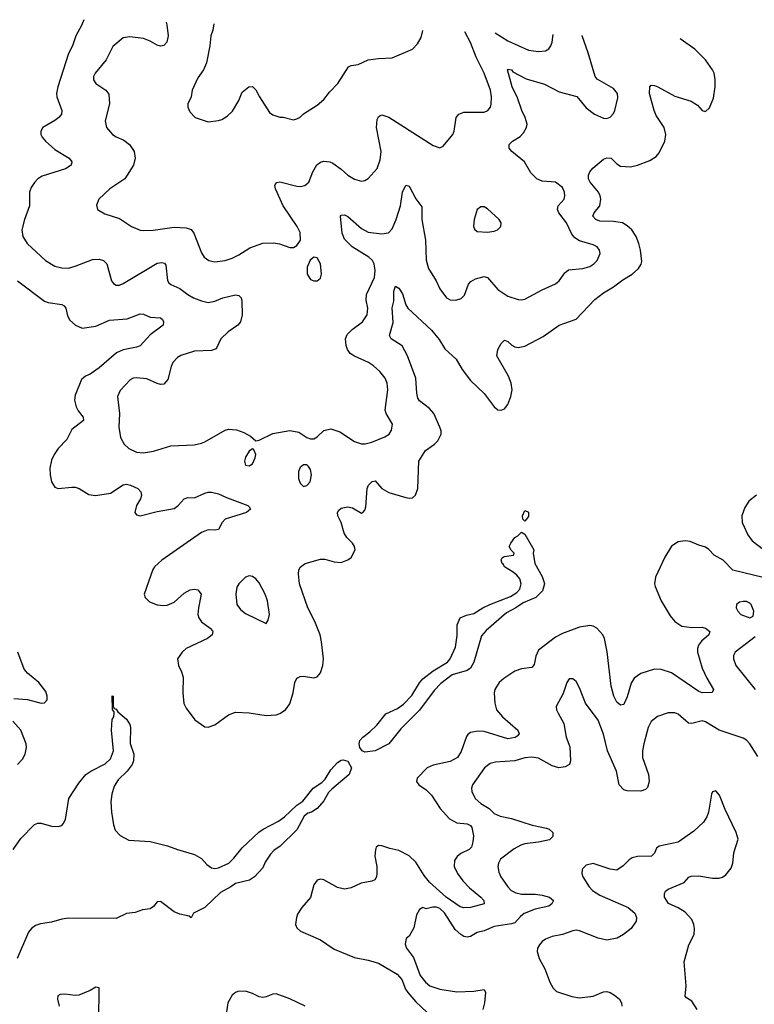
# Model space of a CAD drawing. Header units: inches. Extents: x 1839270 to 1929235, y 762242 to 910350.
# Tile 316 of 362: x 1883584 to 1887896, y 903281 to 909064. Entities that reach past the tile are written whole.
import ezdxf

# ---------------------------------------------------------------- set-up
doc = ezdxf.new("R2010")
doc.units = ezdxf.units.IN
doc.header["$MEASUREMENT"] = 0
doc.layers.add('B8980', color=7, linetype='Continuous')

msp = doc.modelspace()

# ---------------------------------------------------------------- linework, layer by layer
at = {"layer": 'B8980', "color": 5}
for points, elevation in [([(1883961, 909064), (1883946.2, 909030), (1883913.8, 908970), (1883893.2, 908910), (1883870, 908865.1), (1883806.8, 908670), (1883800.2, 908630), (1883801.8, 908610), (1883831.6, 908530), (1883828.9, 908510), (1883813.4, 908490), (1883790, 908472.1), (1883719.1, 908430), (1883707.7, 908410), (1883708.4, 908390), (1883714.7, 908374.7), (1883734.4, 908350), (1883790, 908300.9), (1883873, 908250), (1883890.4, 908230), (1883885.5, 908210), (1883851.8, 908188.2), (1883715.7, 908144.3), (1883690, 908128.8), (1883670, 908108.7), (1883650, 908078.5), (1883640.6, 908050), (1883640.5, 907970), (1883611.3, 907890), (1883596.1, 907830), (1883602.4, 907790), (1883627.7, 907750), (1883735.8, 907650), (1883790, 907616.9), (1883830, 907607.1), (1883870, 907605.2), (1883910, 907615.5), (1884010, 907655.6), (1884050, 907658.3), (1884076.3, 907650), (1884094.3, 907630), (1884123, 907530), (1884134.2, 907514.2), (1884150, 907504.9), (1884170, 907505.5), (1884190, 907515.3), (1884390, 907633.8), (1884418.6, 907638.6), (1884434.1, 907634.1), (1884441.6, 907621.6), (1884451.3, 907531.3), (1884458.8, 907518.8), (1884470, 907507.8), (1884524.4, 907484.4), (1884570, 907449), (1884603, 907430), (1884650, 907412.3), (1884690, 907403.5), (1884729.3, 907410), (1884776, 907430), (1884850, 907448.4), (1884870, 907444.9), (1884883, 907430), (1884888.5, 907410), (1884890.3, 907329.7), (1884880.4, 907290), (1884863.8, 907270), (1884807, 907230), (1884764.2, 907190), (1884736.4, 907130), (1884710, 907120.8), (1884610, 907117.2), (1884529.2, 907090.8), (1884510, 907080.5), (1884483.1, 907050), (1884472.4, 907027.6), (1884453.2, 906950), (1884430, 906924), (1884410, 906922), (1884390, 906927.6), (1884330, 906954.8), (1884270, 906961.1), (1884250, 906958), (1884232.2, 906947.8), (1884173, 906887), (1884158.5, 906850), (1884168.6, 906750), (1884165.1, 906670), (1884175.8, 906610), (1884196, 906570), (1884224.4, 906544.4), (1884270, 906524.7), (1884310, 906520.7), (1884369.8, 906530.2), (1884470, 906561.1), (1884607.3, 906567.3), (1884650, 906576.1), (1884670, 906583.6), (1884790, 906653.4), (1884810, 906659.7), (1884855.6, 906655.6), (1884900.2, 906640.2), (1884938, 906618), (1884970, 906590.8), (1884990, 906593.4), (1885070, 906634), (1885170, 906652), (1885221.6, 906641.6), (1885270, 906610.7), (1885290, 906602.8), (1885310, 906602.8), (1885330, 906614.8), (1885368.1, 906651.9), (1885410, 906660.4), (1885462.5, 906642.5), (1885550, 906587.2), (1885590, 906572), (1885612.4, 906572.4), (1885650, 906582), (1885726.7, 906613.3), (1885752, 906630), (1885766.5, 906653.5), (1885771.3, 906688.7), (1885735.3, 906750), (1885729.8, 906770), (1885745.1, 906890), (1885741, 906930), (1885730, 906958), (1885698.5, 906998.5), (1885660.5, 907030), (1885630.5, 907050.5), (1885550, 907087.1), (1885523.8, 907103.8), (1885507.1, 907127.1), (1885499.8, 907150), (1885496.5, 907190), (1885505.1, 907214.9), (1885534.8, 907245.2), (1885595.1, 907290), (1885622.7, 907330), (1885627.6, 907370), (1885617.5, 907417.5), (1885619, 907450), (1885666.5, 907550), (1885669.8, 907590), (1885664.8, 907630), (1885655.5, 907650), (1885633.8, 907670), (1885536.2, 907730), (1885490, 907775.3), (1885476.5, 907810), (1885467.3, 907910), (1885470, 907916), (1885490, 907918.4), (1885510, 907908.4), (1885590, 907836.9), (1885630, 907816.5), (1885710, 907805.6), (1885748, 907812), (1885770, 907835.8), (1885793.6, 907890), (1885818.5, 907970), (1885831.1, 908050), (1885850, 908093), (1885870, 908086), (1885910, 908012.4), (1885944.8, 907964.8), (1885945.2, 907890), (1885966.4, 907770), (1885970, 907652), (1885983.4, 907603.4), (1886027.7, 907530), (1886050, 907483.8), (1886090, 907430.4), (1886110, 907418.7), (1886143.8, 907416.2), (1886174.5, 907425.5), (1886194, 907446), (1886219.2, 907510), (1886232.9, 907527.1), (1886258.6, 907541.4), (1886310, 907554.9), (1886330.2, 907550.2), (1886390, 907478.9), (1886450, 907440.3), (1886510, 907419.6), (1886530, 907418), (1886550, 907422.6), (1886650, 907478.2), (1886730, 907512.9), (1886750.7, 907529.3), (1886783, 907577), (1886804.9, 907595.1), (1886890, 907602.8), (1886930, 907615.3), (1886954.7, 907630), (1886974.3, 907650), (1886991.5, 907690), (1886987.3, 907710), (1886974.5, 907730), (1886950, 907742), (1886870, 907765.6), (1886841.9, 907781.9), (1886825, 907805), (1886793.8, 907870), (1886748.2, 907930), (1886740.7, 907950), (1886743.8, 907970), (1886779.7, 908010), (1886784.7, 908030), (1886782.4, 908050), (1886770, 908078), (1886730, 908109.5), (1886650, 908116.2), (1886619.3, 908130), (1886584.9, 908164.9), (1886546.3, 908230), (1886471.8, 908290), (1886456.2, 908310), (1886457, 908330), (1886477, 908350), (1886521.5, 908378.5), (1886541.2, 908398.8), (1886558.7, 908430), (1886561.8, 908450), (1886551.6, 908490), (1886530.8, 908530), (1886505.9, 908605.9), (1886475.3, 908670), (1886447.6, 908770), (1886450, 908774), (1886470, 908770.3), (1886478.7, 908758.7), (1886557.3, 908717.3), (1886664.4, 908684.4), (1886750, 908640.3), (1886853.4, 908613.4), (1886910, 908546), (1886957.3, 908510), (1887010, 908484.9), (1887030, 908483.8), (1887050, 908490.6), (1887070, 908514), (1887077.4, 908530), (1887095.5, 908604.5), (1887094, 908630), (1887070, 908660.5), (1886974.5, 908714.5), (1886961, 908730), (1886920.7, 908870), (1886886.3, 908970), (1886886.3, 908970.7)], 640), ([(1884443.2, 909048.8), (1884446.8, 909033.2), (1884454.2, 908970), (1884447.7, 908932.3), (1884430, 908911.8), (1884410, 908908), (1884390, 908914.3), (1884350, 908937.7), (1884310, 908954), (1884230, 908963.5), (1884190, 908956.9), (1884130, 908906.6), (1884092.1, 908827.9), (1884026.4, 908750), (1884017.1, 908730), (1884017.1, 908710), (1884030.5, 908690), (1884090, 908650.4), (1884106.5, 908626.5), (1884111.4, 908570), (1884086, 908470), (1884092.4, 908430), (1884128, 908390), (1884150, 908375.3), (1884195.8, 908355.8), (1884227.7, 908330), (1884254.9, 908290), (1884261.1, 908250), (1884252, 908210), (1884200.3, 908130), (1884113, 908070), (1884047.3, 908010), (1884035.3, 907975.3), (1884041, 907950), (1884083.9, 907923.9), (1884170, 907896.4), (1884240.7, 907850), (1884290, 907828.5), (1884310, 907824.9), (1884367.1, 907827.1), (1884490, 907845.5), (1884561.5, 907841.5), (1884590, 907832.3), (1884606.7, 907810), (1884650, 907694.8), (1884666.4, 907670), (1884694.8, 907650), (1884730, 907641.7), (1884790, 907650.3), (1884830, 907663.6), (1884870, 907683.2), (1884935.3, 907724.7), (1885010, 907751.5), (1885073.7, 907753.7), (1885108.2, 907748.2), (1885170, 907726.8), (1885190, 907726.8), (1885210, 907737.3), (1885231.1, 907770), (1885230, 907814), (1885212.8, 907850), (1885129.9, 907969.9), (1885084.5, 908070), (1885080.4, 908090), (1885083.1, 908096.9), (1885092.5, 908107.5), (1885110, 908111.1), (1885210, 908086.5), (1885230, 908085), (1885257, 908090), (1885280.4, 908110), (1885303.7, 908170), (1885328.4, 908211.6), (1885350, 908228.1), (1885370, 908233.2), (1885404.7, 908230), (1885421.8, 908221.8), (1885470, 908187), (1885510, 908150.4), (1885550, 908126.7), (1885590, 908116.4), (1885610, 908119.3), (1885629.7, 908130.3), (1885681.6, 908190), (1885699.4, 908240.6), (1885705.6, 908290), (1885678, 908430), (1885683.1, 908476.9), (1885690, 908493.4), (1885699.7, 908500.3), (1885710, 908504.9), (1885750, 908491.6), (1886010, 908325.5), (1886050, 908310.8), (1886070, 908321), (1886126.6, 908390), (1886133.6, 908410), (1886146, 908490), (1886162, 908510), (1886190, 908520.3), (1886310, 908521.1), (1886332, 908530), (1886347.6, 908550), (1886351.8, 908568.2), (1886353.4, 908610), (1886348.2, 908650), (1886311.1, 908750), (1886263.5, 908843.5), (1886230, 908930.8), (1886197.2, 908992.9)], 660), ([(1884722.3, 909040), (1884717.5, 909002.5), (1884706, 908970), (1884700.7, 908910), (1884680.7, 908810), (1884662.8, 908770), (1884630, 908722), (1884596, 908650), (1884591, 908610), (1884571, 908570), (1884571.3, 908550), (1884582, 908522), (1884614, 908490), (1884690, 908464.7), (1884750, 908471.3), (1884770, 908478), (1884802, 908498), (1884832.5, 908527.5), (1884869.2, 908590), (1884890, 908638), (1884928, 908670), (1884950, 908671.3), (1884970, 908652), (1884990.6, 908610.6), (1885050, 908518), (1885070, 908504.7), (1885110, 908491.3), (1885130.9, 908490.9), (1885190, 908476), (1885210, 908481), (1885230, 908491), (1885249.5, 908510.5), (1885330, 908562.8), (1885370, 908596), (1885402, 908638), (1885451.4, 908688.6), (1885513.3, 908786.7), (1885530, 908794.4), (1885570, 908801.3), (1885630, 908828), (1885690, 908836.3), (1885770, 908839.1), (1885889.3, 908890.7), (1885918.6, 908921.4), (1885941.2, 908958.8), (1885951.1, 909000.9)], 680), ([(1883571, 907531), (1883730, 907410.3), (1883750, 907402.3), (1883830, 907391.7), (1883844, 907384), (1883854.9, 907370), (1883864.7, 907324.7), (1883878.2, 907298.2), (1883910.4, 907270), (1883950, 907252.4), (1884030, 907263.9), (1884110, 907299.4), (1884213.8, 907306.2), (1884290, 907337), (1884310, 907333.7), (1884350, 907316.9), (1884410, 907313.7), (1884422.4, 907302.4), (1884428, 907290), (1884425.5, 907270), (1884350, 907212.6), (1884290.9, 907149.1), (1884270, 907139.8), (1884190, 907125.3), (1884152.5, 907107.5), (1884050, 907018.3), (1883997.5, 906982.5), (1883970, 906969.7), (1883947.1, 906950), (1883910, 906858), (1883906.2, 906830), (1883915, 906790), (1883926.6, 906766.6), (1883956.5, 906730), (1883957.6, 906710), (1883890, 906657.6), (1883861, 906599), (1883810, 906544.7), (1883785.4, 906510), (1883770, 906476.2), (1883761.2, 906430), (1883761.7, 906390), (1883769.3, 906350), (1883790, 906318.9), (1883810, 906310.3), (1883890, 906319.1), (1883910, 906317.3), (1883933, 906310), (1883990, 906274.9), (1884028.4, 906268.4), (1884117.5, 906282.5), (1884190, 906332.4), (1884210, 906335.5), (1884233.4, 906330), (1884277.1, 906310), (1884294.9, 906290), (1884298.3, 906270), (1884292.7, 906250), (1884269.1, 906210), (1884259.5, 906170), (1884270, 906155.5), (1884290, 906150.3), (1884390, 906175.4), (1884490, 906193.6), (1884514.8, 906210), (1884550, 906250.3), (1884570, 906257.3), (1884610, 906256.5), (1884670, 906283.9), (1884690, 906288.4), (1884710, 906289.5), (1884750, 906279.8), (1884796.9, 906256.9), (1884922.8, 906210), (1884930, 906202.8), (1884939.1, 906190), (1884916, 906170), (1884790, 906129.7), (1884771.5, 906110), (1884750, 906069.7), (1884730, 906065), (1884690, 906066.9), (1884650, 906051.4), (1884417.3, 905890), (1884375.6, 905850), (1884365.5, 905834.5), (1884314.3, 905690), (1884319.5, 905670), (1884345.1, 905645.1), (1884390, 905627.6), (1884430, 905623.6), (1884450, 905625.5), (1884490, 905643.2), (1884550, 905696.2), (1884585, 905715), (1884610, 905718.9), (1884630, 905714.4), (1884649.1, 905690), (1884632.9, 905610), (1884630.2, 905570.2), (1884634.5, 905550), (1884650, 905526.4), (1884701.7, 905490), (1884714.8, 905474.8), (1884718.3, 905470), (1884712.7, 905450), (1884685.3, 905430), (1884561.1, 905370), (1884536.5, 905350), (1884509, 905309), (1884514.9, 905270), (1884534, 905234), (1884542.3, 905202.3), (1884540.7, 905110), (1884547.4, 905047.4), (1884560, 905020), (1884612.3, 904952.3), (1884670, 904910.4), (1884690, 904908), (1884730, 904923.1), (1884810, 904980.3), (1884850, 904996.9), (1884930, 904992.9), (1885030, 904977.3), (1885090, 904980.9), (1885111.7, 904988.3), (1885143.6, 905010), (1885170, 905046), (1885188.2, 905110), (1885198.2, 905170), (1885210, 905197), (1885230, 905206), (1885250, 905207.4), (1885310, 905198.7), (1885330, 905204.4), (1885350, 905227.3), (1885363.1, 905270), (1885366.6, 905310), (1885356.1, 905410), (1885347.1, 905450), (1885316.5, 905530), (1885275.3, 905610), (1885226, 905750), (1885220.4, 905810), (1885222, 905830), (1885230.9, 905849.1), (1885259.3, 905870), (1885350, 905894.4), (1885375.8, 905895.8), (1885430, 905878.8), (1885470, 905874.8), (1885510, 905890.8), (1885530, 905906), (1885552.3, 905950), (1885549.5, 905970), (1885537.6, 905990), (1885503.2, 906023.2), (1885488.3, 906048.3), (1885471.3, 906110), (1885450.7, 906150), (1885449.8, 906170), (1885457.3, 906182.7), (1885470, 906194.2), (1885510, 906203.3), (1885537.1, 906197.1), (1885590, 906164.9), (1885598, 906170), (1885610, 906184), (1885616.3, 906203.7), (1885623.2, 906310), (1885630.8, 906330), (1885652.4, 906352.4), (1885670, 906354.7), (1885709.2, 906310), (1885750, 906287.8), (1885850, 906257.1), (1885870, 906253), (1885890, 906255.5), (1885907.9, 906272.1), (1885921.3, 906310), (1885927.3, 906470), (1885966.5, 906533.5), (1886018, 906570), (1886038.3, 906590), (1886057.2, 906630), (1886057.4, 906650), (1886050.7, 906670), (1886015.4, 906750), (1885990, 906779.4), (1885930, 906825.8), (1885920.9, 906840.9), (1885914.9, 906870), (1885910, 906958.7), (1885859.9, 907090), (1885828, 907148), (1885765.1, 907190), (1885754.3, 907210), (1885775.3, 907284.7), (1885769.3, 907370.7), (1885780.4, 907410), (1885779.7, 907470), (1885790, 907498.8), (1885810, 907487.7), (1885830, 907453), (1885850.3, 907390), (1885861.7, 907370), (1886000.9, 907240.9), (1886045.7, 907185.7), (1886079.5, 907130), (1886145.3, 907070), (1886181.1, 907010), (1886230, 906944.9), (1886310, 906868.8), (1886370, 906790.5), (1886390, 906773), (1886410, 906770.4), (1886430, 906779.3), (1886450, 906803), (1886467.7, 906850), (1886473.8, 906890), (1886469, 906930), (1886452.8, 906970), (1886385.5, 907090), (1886390, 907127.3), (1886410, 907163), (1886430, 907182), (1886450, 907173.4), (1886472.3, 907152.3), (1886490, 907142.8), (1886510, 907138.6), (1886550, 907146.9), (1886655.9, 907204.1), (1886750, 907268.8), (1886850, 907304.6), (1886959.7, 907420.3), (1887010, 907460.2), (1887070, 907494.7), (1887123.8, 907536.2), (1887178.5, 907570), (1887216.6, 907603.4), (1887232.5, 907627.5), (1887235.6, 907644.4), (1887229, 907710), (1887219.3, 907750), (1887202.5, 907790), (1887177.2, 907830), (1887150, 907854), (1887121.6, 907870), (1887070, 907878), (1886990, 907881.2), (1886966, 907890), (1886948.5, 907910), (1886956, 907930), (1886988.4, 907971.6), (1886994.5, 908010), (1886991.6, 908030), (1886981.8, 908050), (1886931.8, 908110), (1886923.2, 908130), (1886922.2, 908150), (1886929.9, 908170), (1886948.4, 908191.6), (1887010, 908244.3), (1887030, 908253.6), (1887055.3, 908250), (1887090, 908217), (1887110, 908204.6), (1887170, 908200.2), (1887211.1, 908208.9), (1887283.8, 908236.2), (1887319.5, 908260.5), (1887337.4, 908282.6), (1887370, 908350.5), (1887377.7, 908390), (1887366.8, 908430), (1887320.5, 908500.5), (1887307.7, 908530), (1887281.5, 908630), (1887282, 908670), (1887290, 908679.1), (1887310, 908677.6), (1887330, 908668.9), (1887430, 908615.5), (1887525.4, 908585.4), (1887562, 908562), (1887590, 908531.3), (1887610, 908524.7), (1887632.9, 908547.1), (1887656.6, 908603.4), (1887665.6, 908670), (1887667.3, 908712.7), (1887661.3, 908750), (1887651.3, 908770), (1887610, 908827.8), (1887547.1, 908890), (1887461.2, 908952.1)], 620), ([(1886374.8, 908987.2), (1886450, 908940.2), (1886570, 908885.3), (1886630, 908878), (1886670, 908881.3), (1886690, 908893), (1886702.4, 908910), (1886710, 908931.3), (1886715.8, 908976.2)], 660), ([(1887910, 906271.8), (1887864.3, 906235.7), (1887841, 906199), (1887823.6, 906150), (1887825.8, 906110), (1887857.4, 906037.4), (1887883.3, 906003.3), (1887950, 905952.4)], 620), ([(1888012.5, 905772.5), (1887770, 905831), (1887714, 905890), (1887659.7, 905919.7), (1887630, 905953.1), (1887610, 905966.2), (1887570, 905977.2), (1887519, 905999), (1887490, 906003.1), (1887450, 905996.8), (1887410, 905971.2), (1887370, 905906.9), (1887315.9, 905790), (1887310.2, 905750.2), (1887314.1, 905734.1), (1887350.3, 905650), (1887401.9, 905561.8), (1887430, 905529), (1887470, 905502), (1887530, 905494.2), (1887590, 905495.3), (1887610, 905489.2), (1887635.6, 905470), (1887628.9, 905450), (1887586, 905414), (1887568.9, 905391.1), (1887562.2, 905370), (1887562.3, 905350), (1887590, 905254.4), (1887617, 905197), (1887656.4, 905130), (1887647.9, 905112.1), (1887590, 905111.1), (1887570, 905118.5), (1887410, 905227.3), (1887350, 905247.8), (1887310, 905249.8), (1887230, 905223.1), (1887190, 905196.3), (1887173.2, 905166.8), (1887150, 905086), (1887133, 905047), (1887130, 905042), (1887110, 905037.6), (1887090, 905055.6), (1887072, 905090), (1887055, 905150), (1887031.9, 905351.9), (1887016.5, 905430), (1887007, 905450), (1886971.1, 905490), (1886950, 905502.2), (1886930, 905506.2), (1886870, 905495), (1886770, 905459), (1886730, 905437.8), (1886630, 905360.4), (1886614.6, 905325.4), (1886603.6, 905276.4), (1886590, 905259.8), (1886530, 905251.2), (1886490, 905236.8), (1886425.7, 905194.3), (1886397.7, 905170), (1886372.5, 905130), (1886368.1, 905110), (1886373.7, 905050), (1886383.7, 905010), (1886417.7, 904970), (1886507.6, 904890), (1886514.9, 904870), (1886504.5, 904855.5), (1886492.3, 904847.7), (1886450, 904839.6), (1886310, 904882.7), (1886275.8, 904884.2), (1886230, 904876.9), (1886213.6, 904866.4), (1886205.8, 904854.2), (1886175.2, 904764.8), (1886152.9, 904730), (1886110, 904706.9), (1886010, 904684.7), (1885974.9, 904670), (1885916.5, 904610), (1885914, 904590), (1885927.2, 904570), (1885970, 904540.6), (1886001.8, 904510), (1886052.7, 904430), (1886106.7, 904370), (1886150, 904346.6), (1886210, 904341.2), (1886230, 904332), (1886238.8, 904318.8), (1886247.5, 904270), (1886244.4, 904235.7), (1886235.6, 904204.4), (1886223.2, 904190), (1886173.1, 904166.9), (1886151.4, 904148.6), (1886135.5, 904124.5), (1886134, 904090), (1886153.7, 904050), (1886185.4, 904005.4), (1886224.5, 903964.5), (1886291.4, 903910), (1886308.5, 903890), (1886310.6, 903870), (1886229.9, 903849.9), (1886190, 903847.5), (1886170, 903853.3), (1886087.4, 903910), (1885990, 903998.2), (1885958.3, 904038.3), (1885910, 904115), (1885870, 904153.2), (1885810, 904184.4), (1885756, 904196), (1885710, 904212.2), (1885690, 904213.3), (1885675.9, 904204.1), (1885672, 904188), (1885669.2, 904150.8), (1885680.9, 904090), (1885680.6, 904050), (1885678, 904030), (1885667.5, 904012.5), (1885650, 904003.5), (1885587.8, 903992.2), (1885530, 903964.7), (1885490, 903956.4), (1885450, 903966.2), (1885370, 904012.4), (1885350, 904015.4), (1885330, 904009.7), (1885310, 903982), (1885291.1, 903908.9), (1885240.2, 903850), (1885214.9, 903810), (1885207.7, 903790), (1885203.1, 903750), (1885210.3, 903730), (1885232.4, 903710), (1885350, 903659), (1885430, 903603.8), (1885550, 903556.4), (1885630, 903540.6), (1885690, 903523.3), (1885798.7, 903458.7), (1885827.4, 903427.4), (1885849.3, 903370), (1885863.1, 903350), (1885910, 903294.4), (1885974.3, 903234.3)], 620), ([(1887901.1, 905438.9), (1887783.8, 905350), (1887774, 905330), (1887774, 905310), (1887787.2, 905270), (1887901.1, 905130)], 640), ([(1883550, 905077.6), (1883630, 905072), (1883710, 905050.4), (1883730, 905050.7), (1883744.5, 905070), (1883745.6, 905090), (1883737.3, 905117.2), (1883695.1, 905170), (1883630, 905225.4), (1883609.8, 905250), (1883572.2, 905350)], 620), ([(1887917, 904737), (1887870, 904811.2), (1887850, 904832.4), (1887830, 904843.1), (1887690, 904890.9), (1887610, 904940.4), (1887590, 904945.7), (1887530, 904929.8), (1887510, 904932.8), (1887450, 904985.1), (1887430, 904992.8), (1887390, 904992.8), (1887328.2, 904971.8), (1887290, 904942), (1887273.9, 904906.1), (1887247.2, 904810), (1887239.7, 904770), (1887239.2, 904730), (1887274.3, 904630), (1887278.4, 904590), (1887270, 904554), (1887257.3, 904542.7), (1887230, 904533.6), (1887150, 904535.1), (1887130, 904540.5), (1887103.5, 904570), (1887086.6, 904650), (1887034.2, 904770), (1887010, 904867), (1886980.4, 904950), (1886904.7, 905050), (1886870, 905139), (1886850, 905177.2), (1886830, 905193.2), (1886810, 905193.2), (1886794.8, 905170), (1886773.8, 905106.2), (1886733.4, 905030), (1886735.5, 905010), (1886744.4, 904990), (1886778.5, 904930), (1886792.6, 904850), (1886812.4, 904792.4), (1886816.5, 904710), (1886810.8, 904689.2), (1886785.3, 904674.7), (1886749.3, 904670.7), (1886710, 904681.9), (1886630, 904725.7), (1886590, 904731.7), (1886550, 904727.8), (1886490, 904710.8), (1886376.3, 904703.7), (1886345, 904695), (1886313.1, 904670), (1886242.6, 904570), (1886235.6, 904550), (1886237.3, 904530), (1886257.5, 904490), (1886290, 904461.1), (1886340.3, 904430), (1886370, 904401.3), (1886405.2, 904385.2), (1886470, 904372.7), (1886592.7, 904332.7), (1886675.7, 904315.7), (1886691.5, 904310), (1886714, 904290), (1886713, 904267), (1886693.5, 904246.5), (1886630, 904232.8), (1886550, 904223.7), (1886524.7, 904215.3), (1886486.1, 904193.9), (1886407, 904133), (1886394.4, 904110), (1886390.2, 904090), (1886396, 904056), (1886408.2, 904030), (1886449.2, 903970), (1886469.3, 903949.3), (1886496.4, 903936.4), (1886530, 903927.7), (1886610, 903928.6), (1886650, 903921.8), (1886693.4, 903910), (1886717.1, 903890), (1886708.4, 903870), (1886690, 903857.7), (1886610, 903840.2), (1886545.8, 903814.2), (1886523.3, 903796.7), (1886490, 903759.8), (1886470, 903752.7), (1886370, 903737.1), (1886310, 903711.7), (1886270, 903702.2), (1886230, 903679.7), (1886210, 903674.8), (1886190, 903679.8), (1886173.7, 903690), (1886139.9, 903719.9), (1886077.7, 903817.7), (1886050, 903843.4), (1886030, 903850.4), (1886009.4, 903850.6), (1885970, 903840.9), (1885950, 903848.7), (1885930, 903838), (1885913, 903807), (1885897.7, 903730), (1885870, 903681.2), (1885853, 903667), (1885846.2, 903633.8), (1885853.4, 903610), (1885895.1, 903555.1), (1885934.2, 903450), (1885966, 903410), (1885992, 903390), (1886049.8, 903370.2), (1886150, 903354.3), (1886250, 903357.8), (1886310, 903367.3), (1886318.7, 903350), (1886312.1, 903290), (1886302.2, 903250)], 640), ([(1883546, 904190), (1883590, 904254.8), (1883670, 904337.3), (1883690, 904344.9), (1883710, 904344.9), (1883770, 904326.8), (1883810, 904324.7), (1883830, 904331.3), (1883839.3, 904340.7), (1883853.4, 904366.6), (1883871.3, 904490), (1883930, 904579.3), (1883972.7, 904630), (1884001.2, 904650), (1884086, 904694), (1884116.6, 904723.4), (1884134, 904770), (1884122, 904890), (1884127, 904953), (1884135.3, 904970), (1884138, 904990), (1884138, 904998), (1884128.9, 905011.1), (1884127.3, 905092.7), (1884132, 905090), (1884132.7, 905032.7), (1884138, 905018), (1884150, 905014), (1884159.6, 904999.6), (1884210, 904956), (1884230, 904924.7), (1884233.8, 904906.2), (1884232.2, 904812.2), (1884254.4, 904750), (1884252.2, 904710), (1884243.8, 904690), (1884215.3, 904650), (1884161, 904599), (1884138.5, 904561.5), (1884124.2, 904515.8), (1884118.6, 904470), (1884121.6, 904410), (1884134.3, 904334.3), (1884144.3, 904304.3), (1884172.6, 904272.6), (1884224, 904244), (1884350, 904236.1), (1884452.2, 904212.2), (1884510, 904189.1), (1884610, 904160.4), (1884650, 904138), (1884681.8, 904101.8), (1884710, 904082), (1884730, 904078.9), (1884750, 904082.3), (1884810.8, 904109.2), (1884841.5, 904138.5), (1884890, 904200.7), (1884987.7, 904292.3), (1885012.3, 904310), (1885103, 904357), (1885138, 904382), (1885209.8, 904450), (1885246.1, 904473.9), (1885307.3, 904550), (1885356.5, 904583.5), (1885376.5, 904603.5), (1885410, 904657.6), (1885450, 904700.7), (1885470, 904714.9), (1885483.3, 904716.7), (1885510, 904708), (1885531.8, 904670), (1885517.3, 904630), (1885415.1, 904544.9), (1885395.9, 904524.1), (1885370, 904476), (1885330.4, 904430), (1885297.3, 904410), (1885276, 904404), (1885254.5, 904385.5), (1885210, 904305.7), (1885113.4, 904210), (1885076.4, 904183.6), (1885056.6, 904163.4), (1885024.8, 904115.2), (1885010, 904082.9), (1884962.3, 904030), (1884933, 904010), (1884850, 903991.1), (1884823.6, 903970), (1884762.5, 903937.5), (1884670, 903849.7), (1884603.5, 903816.5), (1884590.7, 903789.3), (1884578.6, 903798.6), (1884524, 903810), (1884490, 903823.1), (1884410, 903885.2), (1884390, 903882), (1884370, 903855.3), (1884350, 903841.2), (1884304, 903836), (1884260.7, 903819.3), (1884210, 903813.6), (1884150, 903783.8), (1883870, 903787.3), (1883830, 903781.1), (1883770, 903762.6), (1883705.6, 903754.4), (1883675.4, 903744.6), (1883653.2, 903726.8), (1883635.9, 903704.1), (1883568, 903550)], 580), ([(1883570, 904690.2), (1883599.7, 904720.3), (1883615, 904750), (1883623.4, 904790), (1883621.6, 904810), (1883590.3, 904890.3), (1883544.2, 904944.2)], 620), ([(1887561.2, 903250), (1887530, 903299), (1887498, 903318), (1887490, 903328), (1887495.4, 903390), (1887484.7, 903530), (1887511.2, 903630), (1887543.1, 903690), (1887545.9, 903725.9), (1887541.7, 903750), (1887530, 903778.4), (1887490, 903822.4), (1887450, 903847.3), (1887392.3, 903872.3), (1887369.4, 903909.4), (1887369, 903930), (1887374.6, 903945.4), (1887390, 903958), (1887483.7, 903996.3), (1887512.3, 904027.7), (1887525.8, 904034.2), (1887570, 904034.9), (1887650, 904022), (1887690, 904021.5), (1887710, 904027.6), (1887730, 904041.3), (1887760.1, 904079.9), (1887769.7, 904110), (1887776.9, 904170), (1887800.9, 904250), (1887789.5, 904290), (1887724.2, 904424.2), (1887692, 904510), (1887670, 904534), (1887651.1, 904528.9), (1887644.5, 904515.5), (1887628.2, 904410), (1887617.7, 904382.3), (1887597.1, 904350), (1887541.6, 904298.4), (1887450, 904233.3), (1887338, 904210), (1887322.8, 904197.2), (1887310, 904168), (1887292, 904150), (1887210, 904149.7), (1887178.7, 904141.3), (1887160.7, 904130), (1887126.2, 904093.8), (1887090, 904069.4), (1887050, 904074), (1886950, 904108), (1886910, 904098.7), (1886890, 904079.3), (1886884.9, 904070), (1886884.2, 904050), (1886890.3, 904030), (1886926, 903970), (1886946.4, 903950), (1886990, 903922.6), (1887156, 903850), (1887195.8, 903815.8), (1887205.5, 903790), (1887203, 903770), (1887173.5, 903726.5), (1887127.7, 903690), (1887090.7, 903670), (1887030, 903657.7), (1886979.3, 903670), (1886870, 903712.8), (1886850, 903716.1), (1886830, 903713.3), (1886770, 903691.1), (1886710, 903679.7), (1886670, 903664.2), (1886650.5, 903650), (1886634.4, 903630), (1886624.4, 903610), (1886621.6, 903590), (1886632.4, 903550), (1886667, 903490), (1886694.9, 903410), (1886715.1, 903375.1), (1886735.6, 903355.6), (1886825.8, 903325.8), (1886870, 903319.1), (1886950.9, 903329.1), (1887010, 903353.7), (1887030, 903355.8), (1887050.3, 903350.3), (1887075.4, 903335.4), (1887104, 903310), (1887117.3, 903290), (1887119.1, 903270)], 660), ([(1884048, 903190), (1884050, 903378), (1884030, 903382), (1883998, 903362), (1883930, 903334.5), (1883910, 903332), (1883850, 903340.5), (1883821.1, 903338.9), (1883807.7, 903330), (1883805.3, 903310), (1883815.6, 903270)], 620), ([(1885260.4, 903270), (1885170, 903312.2), (1885090, 903341.6), (1885070, 903340.7), (1885030, 903324.5), (1885010, 903321.6), (1884990, 903325), (1884950, 903344.5), (1884910, 903357.3), (1884864.7, 903355.3), (1884850, 903349.8), (1884830, 903333.5), (1884805.4, 903290), (1884793.6, 903210)], 620)]:
    msp.add_lwpolyline(points, dxfattribs=dict(at, elevation=elevation))
for points, elevation in [([(1886310, 907964), (1886290, 907964), (1886270, 907948.7), (1886250.9, 907890.9), (1886247.3, 907850), (1886253.7, 907833.7), (1886270, 907820.7), (1886330, 907815.5), (1886370, 907822), (1886388.7, 907830), (1886409, 907850), (1886409.2, 907870), (1886399.3, 907890), (1886330, 907952.7)], 660), ([(1885310, 907669.2), (1885288.9, 907651.1), (1885270.6, 907610), (1885270.7, 907570), (1885290, 907538.8), (1885310, 907530.8), (1885330, 907531), (1885350, 907546), (1885356, 907570), (1885349.4, 907630), (1885330, 907665.2)], 660), ([(1884950, 906544), (1884930, 906529), (1884910, 906494), (1884903.8, 906470), (1884910, 906446.8), (1884930, 906443), (1884950, 906454.8), (1884966.6, 906490), (1884969.2, 906510), (1884957.5, 906537.5)], 640), ([(1885270, 906449.2), (1885250, 906449.2), (1885230, 906433.2), (1885220.4, 906410), (1885220.4, 906370), (1885230, 906341), (1885245.8, 906325.8), (1885250, 906322.8), (1885270, 906327.3), (1885289.4, 906350), (1885296.9, 906390), (1885290, 906422), (1885279.1, 906439.1)], 640), ([(1886550, 906118), (1886538, 906130), (1886535.3, 906150), (1886550, 906182), (1886571, 906171), (1886570, 906146)], 580), ([(1885610, 904761.4), (1885593.6, 904770), (1885580.4, 904790), (1885575.6, 904810), (1885580.8, 904830), (1885597.4, 904850), (1885638.5, 904881.5), (1885679.3, 904920.7), (1885733.1, 904986.9), (1885801.8, 905018.2), (1885836.5, 905043.5), (1885885.6, 905094.4), (1885930, 905168.9), (1885950, 905192.6), (1886010, 905238.9), (1886094.5, 905290), (1886110, 905310.7), (1886141.8, 905378.2), (1886152.7, 905447.3), (1886151.2, 905510), (1886170, 905550.3), (1886207.1, 905567.1), (1886250, 905575.5), (1886302.7, 905610), (1886344, 905630), (1886464, 905676), (1886501.3, 905698.7), (1886520.5, 905719.5), (1886528, 905750), (1886519.1, 905779.1), (1886501.7, 905801.7), (1886479.8, 905819.7), (1886429.6, 905850), (1886424.5, 905864.5), (1886415.3, 905870), (1886409.5, 905890.5), (1886416.4, 905903.6), (1886428.4, 905911.6), (1886482, 905918), (1886486, 905930), (1886468, 905948), (1886458, 905970), (1886466, 905990), (1886490, 906022), (1886508.4, 906031.6), (1886530, 906054), (1886550, 906042), (1886602, 905950), (1886598, 905930), (1886606.8, 905870), (1886650, 905794), (1886658.7, 905770), (1886663.8, 905750), (1886652.2, 905710), (1886613, 905670), (1886540.2, 905639.8), (1886497.1, 905610), (1886440.7, 905579.3), (1886322.7, 905477.3), (1886295.3, 905444.7), (1886250.3, 905290), (1886230, 905255.1), (1886210, 905240.5), (1886123.4, 905216.6), (1886055.5, 905164.5), (1886016.1, 905123.9), (1885930, 905007.8), (1885821.7, 904898.3), (1885751.6, 904810), (1885670, 904769.8)], 580), ([(1884930, 905797), (1884910, 905789.5), (1884870, 905749.6), (1884857.7, 905730), (1884852.6, 905690), (1884858.7, 905630), (1884880, 905600), (1884910, 905577), (1885030, 905518), (1885042.7, 905537.3), (1885049.6, 905570.4), (1885037.6, 905650), (1885023.9, 905690), (1884990, 905757), (1884970, 905779.5), (1884950, 905794.5)], 640), ([(1887850, 905647.3), (1887830, 905647.3), (1887810, 905643.7), (1887790.8, 905630), (1887790.6, 905610), (1887799.3, 905590), (1887817.3, 905570), (1887870, 905550.7), (1887890, 905561), (1887893.6, 905590), (1887877.6, 905630), (1887870, 905637.6)], 640)]:
    msp.add_lwpolyline(points, close=True, dxfattribs=dict(at, elevation=elevation))

doc.saveas('drawing.dxf')
